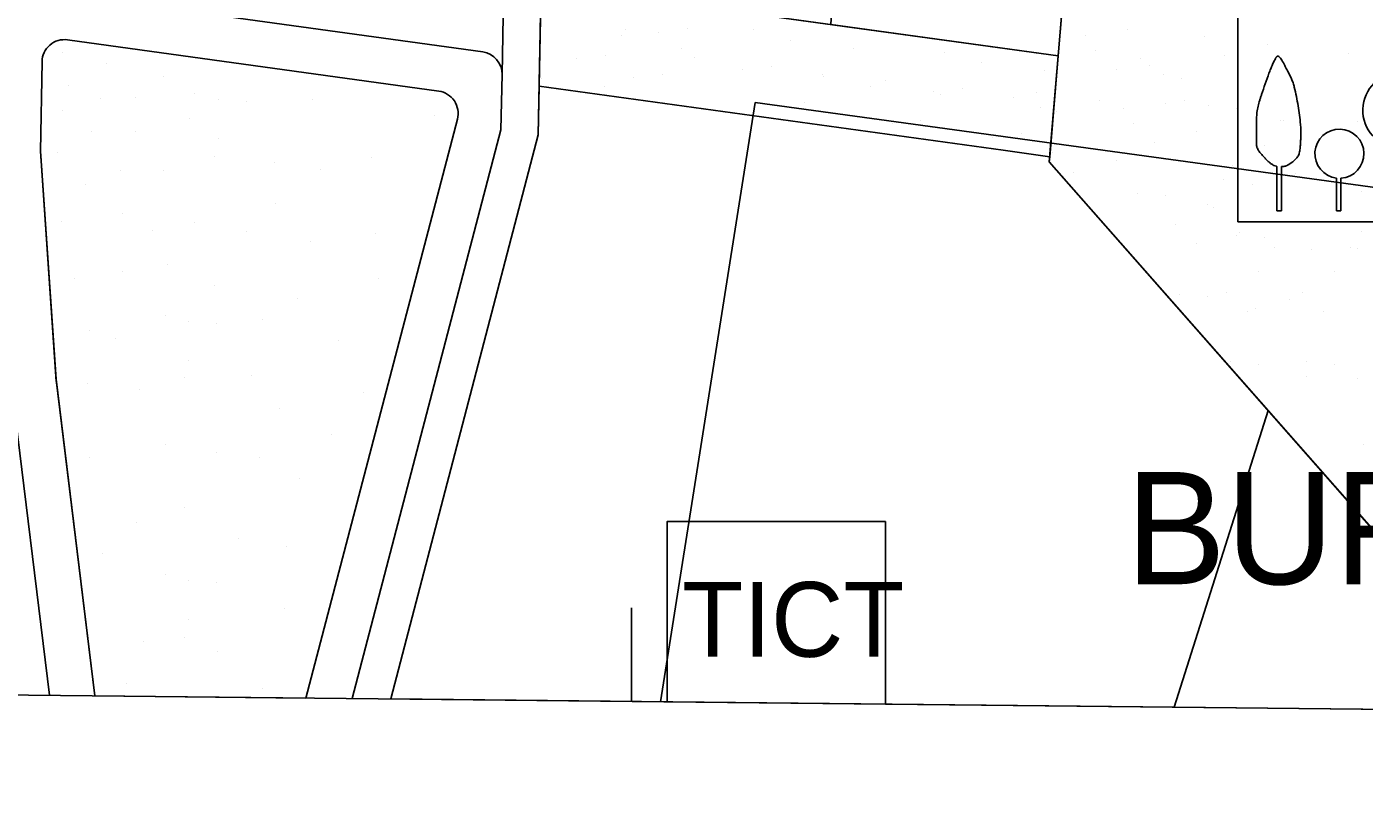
# Model space of a CAD drawing. Extents: x 419109 to 421295, y 4452223 to 4457798.
# Drawn here: x 419919.1 to 420098, y 4452223.3 to 4452326.6 of the extents above; entities that cross this region are included whole.
import ezdxf

# ---------------------------------------------------------------- set-up
doc = ezdxf.new("R2010")
doc.units = 0
for name, color, linetype in [('ADA', 7, 'Continuous'), ('ADAKENARI', 7, 'Continuous'), ('Default', 7, 'Continuous'), ('KALDIRIM', 7, 'Continuous'), ('LJ_SEMBOL', 7, 'Continuous'), ('PAFTALAMA', 7, 'Continuous'), ('PL_AYA_PARK_DINLENME', 7, 'Continuous'), ('PL_GENEL_OTOPARK', 7, 'Continuous'), ('PL_K_BHA', 7, 'Continuous'), ('PL_REKRASYON', 7, 'Continuous'), ('PL_TİCT', 7, 'Continuous'), ('SN_3_DERECE_KAYNAK_KORUMA', 7, 'Continuous'), ('SN_KENTSEL_DONUSUM', 7, 'Continuous'), ('TR_PARKALANI', 7, 'Continuous'), ('TR_TİC_TURIZM_K', 7, 'Continuous')]:
    doc.layers.add(name, color=color, linetype=linetype)

# ---------------------------------------------------------------- blocks, each defined once
blk = doc.blocks.new('POINT_DISPLAY')
at = {"layer": 'Default'}
blk.add_line((0, 0), (0, 0), dxfattribs=at)

msp = doc.modelspace()

# ---------------------------------------------------------------- linework, layer by layer
at = {"layer": 'ADA'}
for p, q in [((420065.34, 4452422.2), (420055.86, 4452308.52)), ((419988.02, 4452338.14), (419987.54, 4452312.12)), ((420057.04, 4452322.67), (419987.91, 4452332.22)), ((419987.54, 4452312.12), (419967.8, 4452236.71)), ((420049.68, 4452310.06), (420055.92, 4452309.2)), ((420106.71, 4452250.72), (420055.86, 4452308.52)), ((420085.13, 4452275.26), (420072.57, 4452235.6))]:
    msp.add_line(p, q, dxfattribs=at)
at = {"layer": 'ADAKENARI'}
for p, q in [((419924.59, 4452324.82), (419974.23, 4452317.96)), ((419921.18, 4452321.9), (419920.99, 4452309.94)), ((419987.66, 4452318.63), (420049.68, 4452310.06)), ((419976.72, 4452314.23), (419956.46, 4452236.83)), ((419920.99, 4452309.94), (419923.08, 4452279.15)), ((419923.02, 4452279.74), (419928.25, 4452237.12))]:
    msp.add_line(p, q, dxfattribs=at)
for centre, start, end in [((419924.18, 4452321.85), 82.1301, 179.0686), ((419973.82, 4452314.99), 345.3321, 82.1301)]:
    msp.add_arc(centre, 3, start, end, dxfattribs=at)
at = {"layer": 'KALDIRIM'}
for p, q in [((419912.72, 4452332.52), (419980.1, 4452323.21)), ((419982.69, 4452320.18), (419982.89, 4452331.26)), ((419982.69, 4452320.18), (419982.55, 4452312.81)), ((419982.55, 4452312.81), (419962.65, 4452236.76)), ((419917.07, 4452279.01), (419922.2, 4452237.19))]:
    msp.add_line(p, q, dxfattribs=at)
msp.add_arc((419979.69, 4452320.24), 3, 358.9438, 82.1301, dxfattribs=at)
at = {"layer": 'LJ_SEMBOL'}
for p, q in [((420086.3, 4452307.9), (420086.3, 4452301.97)), ((420086.93, 4452301.97), (420086.93, 4452307.87)), ((420094.26, 4452306.34), (420094.26, 4452301.97)), ((420094.86, 4452301.97), (420094.86, 4452306.33)), ((420086.3, 4452301.97), (420086.93, 4452301.97)), ((420094.26, 4452301.97), (420094.86, 4452301.97)), ((420004.75, 4452236.32), (420033.96, 4452236.01))]:
    msp.add_line(p, q, dxfattribs=at)
msp.add_lwpolyline([(420081.07, 4452328.51), (420109.07, 4452328.51), (420109.07, 4452300.51), (420081.07, 4452300.51)], close=True, dxfattribs=at)
msp.add_lwpolyline([(420033.96, 4452236.01), (420033.96, 4452260.41), (420004.75, 4452260.41), (420004.75, 4452236.32)], dxfattribs=at)
for centre, radius, start, end in [((420102.8, 4452315.4), 5.03, 273.161, 266.3826), ((420094.65, 4452309.6), 3.28, 273.7217, 263.2391)]:
    msp.add_arc(centre, radius, start, end, dxfattribs=at)
for points in [[(420088.6, 4452308.7), (420088.76, 4452308.87), (420089.13, 4452309.28), (420089.32, 4452309.83), (420089.4, 4452310.44), (420089.45, 4452311.04), (420089.48, 4452311.66), (420089.5, 4452312.28), (420089.49, 4452312.9), (420089.45, 4452313.52), (420089.31, 4452314.77), (420089.13, 4452316.01), (420088.9, 4452317.25), (420088.62, 4452318.48), (420088.45, 4452319.06), (420088.24, 4452319.61), (420087.99, 4452320.15), (420087.85, 4452320.42), (420087.71, 4452320.69), (420087.54, 4452321), (420087.36, 4452321.37), (420086.94, 4452322.1), (420086.54, 4452322.58), (420086.37, 4452322.64), (420086.29, 4452322.6), (420086.22, 4452322.52), (420086.15, 4452322.41), (420086.09, 4452322.29), (420085.96, 4452322.04), (420085.71, 4452321.51), (420085.47, 4452320.94), (420085.23, 4452320.36)], [(420085.23, 4452320.36), (420084.25, 4452317.52), (420084.12, 4452317.13), (420083.99, 4452316.74), (420083.78, 4452315.94), (420083.63, 4452315.12), (420083.61, 4452314.92), (420083.59, 4452314.71), (420083.58, 4452314.3), (420083.58, 4452312.53), (420083.58, 4452310.8), (420083.6, 4452310.55), (420083.63, 4452310.43), (420083.68, 4452310.32), (420083.79, 4452310.09), (420083.93, 4452309.88), (420084.27, 4452309.47), (420084.45, 4452309.27), (420084.63, 4452309.07), (420084.78, 4452308.91), (420084.92, 4452308.76), (420085.22, 4452308.49), (420085.54, 4452308.25), (420085.71, 4452308.14), (420085.9, 4452308.04), (420086.22, 4452307.92), (420086.3, 4452307.9)], [(420086.93, 4452307.87), (420086.98, 4452307.88), (420087.11, 4452307.89), (420087.24, 4452307.9), (420087.31, 4452307.91), (420087.38, 4452307.92), (420087.46, 4452307.94), (420087.49, 4452307.96), (420087.53, 4452307.97), (420087.6, 4452308), (420087.63, 4452308.01), (420087.66, 4452308.03), (420087.79, 4452308.1), (420088.6, 4452308.7)]]:
    msp.add_spline(points, degree=3, dxfattribs=at)
at = {"layer": 'PAFTALAMA'}
for q in [(420000, 4452248.87), (420000, 4452236.37)]:
    msp.add_line((420000, 4452236.37), q, dxfattribs=at)
msp.add_lwpolyline([(419138.44, 4455021.89), (419108.72, 4452245.78), (421237.47, 4452223.29), (421266.41, 4454999.4)], dxfattribs=at)
at = {"layer": 'PL_AYA_PARK_DINLENME'}
for p, q in [((419974.23, 4452317.96), (419924.59, 4452324.82)), ((419956.46, 4452236.83), (419976.72, 4452314.23)), ((419923.06, 4452279.45), (419928.25, 4452237.12)), ((419928.25, 4452237.12), (419956.46, 4452236.83))]:
    msp.add_line(p, q, dxfattribs=at)
for points in [[(419987.91, 4452332.22), (419987.66, 4452318.63), (420049.68, 4452310.06), (420055.92, 4452309.2), (420057.04, 4452322.67), (419987.91, 4452332.22)], [(419921.18, 4452321.9), (419920.99, 4452309.94), (419923.06, 4452279.45)]]:
    msp.add_lwpolyline(points, dxfattribs=at)
for centre, start, end in [((419924.18, 4452321.85), 82.1301, 179.0686), ((419973.82, 4452314.99), 345.3321, 82.1301)]:
    msp.add_arc(centre, 3, start, end, dxfattribs=at)
at = {"layer": 'PL_GENEL_OTOPARK'}
msp.add_line((420072.57, 4452235.6), (420101.73, 4452235.29), dxfattribs=at)
msp.add_lwpolyline([(420101.73, 4452235.29), (420106.71, 4452250.72), (420085.13, 4452275.26), (420072.57, 4452235.6)], dxfattribs=at)
at = {"layer": 'PL_K_BHA'}
msp.add_lwpolyline([(420033.53, 4452442.95), (420026.63, 4452326.87), (420057.04, 4452322.67), (420063.5, 4452400.11), (420065.34, 4452422.2), (420056.83, 4452442.16), (420033.53, 4452442.95)], dxfattribs=at)
at = {"layer": 'PL_REKRASYON'}
msp.add_lwpolyline([(420124.41, 4452309.49), (420115.6, 4452326.77), (420103.35, 4452349.71), (420076.14, 4452400.7), (420066.34, 4452419.86), (420065.34, 4452422.2), (420063.5, 4452400.11), (420057.04, 4452322.67), (420055.92, 4452309.2), (420055.86, 4452308.52), (420085.13, 4452275.26), (420105.16, 4452252.49), (420124.41, 4452309.49)], dxfattribs=at)
at = {"layer": 'PL_TİCT'}
msp.add_line((419967.8, 4452236.71), (420072.57, 4452235.6), dxfattribs=at)
msp.add_lwpolyline([(420072.57, 4452235.6), (420085.13, 4452275.26), (420055.86, 4452308.52), (420055.92, 4452309.2), (420049.68, 4452310.06), (419987.66, 4452318.63), (419987.54, 4452312.12), (419967.8, 4452236.71)], dxfattribs=at)
at = {"layer": 'SN_3_DERECE_KAYNAK_KORUMA'}
msp.add_lwpolyline([(419126.5, 4453906.07), (419108.72, 4452245.78), (420357.81, 4452232.59)], dxfattribs=at)
at = {"layer": 'SN_KENTSEL_DONUSUM'}
for p, q in [((420016.54, 4452316.46), (420003.87, 4452236.32)), ((420132.34, 4452300.53), (420016.54, 4452316.46))]:
    msp.add_line(p, q, dxfattribs=at)
at = {"layer": 'TR_TİC_TURIZM_K'}
for p, q in [((419967.8, 4452236.71), (420004.75, 4452236.32)), ((420033.96, 4452236.01), (420072.57, 4452235.6))]:
    msp.add_line(p, q, dxfattribs=at)
for points in [[(420072.57, 4452235.6), (420085.13, 4452275.26), (420055.86, 4452308.52), (420055.92, 4452309.2), (420049.68, 4452310.06), (419987.66, 4452318.63), (419987.54, 4452312.12), (419967.8, 4452236.71)], [(420004.75, 4452236.32), (420004.75, 4452260.41), (420033.96, 4452260.41), (420033.96, 4452236.01)]]:
    msp.add_lwpolyline(points, dxfattribs=at)

# ---------------------------------------------------------------- block references
at = {"layer": 'TR_PARKALANI', "xscale": 0.1, "yscale": 0.10000000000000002}
for p in [(419999.19, 4452326.15), (420007.47, 4452326.27), (420016.32, 4452326.15), (420066.34, 4452326.15), (419998.63, 4452325.37), (420003.61, 4452325.84), (420021.28, 4452324.74), (420060.73, 4452325.39), (420076.57, 4452325.31), (419923.93, 4452323.14), (419996.56, 4452322.7), (420006.71, 4452323.71), (420029.71, 4452323.7), (420041.89, 4452323.14), (420062.09, 4452323.43), (420079.3, 4452322.74), (420084.99, 4452324.26), (420095.81, 4452322.97), (419929.76, 4452321.67), (419992.71, 4452322.27), (420008.45, 4452322.42), (420014.8, 4452320.86), (420018.66, 4452321.29), (420046.86, 4452321.73), (420064.82, 4452320.86), (420068.01, 4452322.36), (420069.32, 4452321.35), (419937.37, 4452319.94), (419988, 4452319.67), (420000.23, 4452319.83), (420004.08, 4452320.25), (420025.56, 4452320.16), (420025.7, 4452319.95), (420034.02, 4452319.41), (420055.28, 4452320.69), (420071.07, 4452320.24), (420073.56, 4452319.67), (419924.66, 4452318.66), (419941.61, 4452317.65), (419996.43, 4452318.62), (420031.91, 4452318.6), (420040.37, 4452317.85), (420041.31, 4452317.5), (420044.23, 4452318.28), (420051.14, 4452317.15), (420054.1, 4452317.79), (419929.05, 4452317.01), (419933.62, 4452317.1), (419944.76, 4452316.86), (419948.52, 4452316.52), (419957.38, 4452316.83), (420019.22, 4452316.07), (420023.08, 4452316.49), (420054.75, 4452315.72), (420062.52, 4452316.74), (420065.81, 4452315.61), (420071.41, 4452316.37), (420073.94, 4452316.77), (420077.09, 4452315.99), (420080.85, 4452315.65), (419923.93, 4452315.33), (419940.92, 4452314.34), (419973.65, 4452314.64), (420034.83, 4452313.62), (420038.68, 4452314.05), (420056.83, 4452315.22), (420067.16, 4452313.65), (420086.72, 4452314.02), (420087.19, 4452314.09), (420097.06, 4452313.84), (419927.86, 4452312.53), (419933.62, 4452312.63), (420048.27, 4452311.83), (420052.13, 4452312.26), (420075.59, 4452312.6), (419944.76, 4452311.6), (420069.89, 4452311.08), (420084.57, 4452310.73), (419923.2, 4452309.79), (419944.24, 4452309.26), (419952.26, 4452308.42), (419965.24, 4452309.15), (420056.35, 4452309.7), (420064.78, 4452308.65), (419931.61, 4452307.32), (419937.4, 4452307.38), (419958.48, 4452307.51), (420059.08, 4452307.13), (420080.33, 4452308.01), (420088.75, 4452306.96), (419926.95, 4452305.5), (420079.2, 4452306.13), (420083.06, 4452305.44), (419952.45, 4452302.94), (420067.69, 4452304.33), (420071.44, 4452303.99), (420097.59, 4452304.52), (419931.88, 4452301.6), (420077.05, 4452302.83), (420077.79, 4452302.43), (419923.84, 4452300.56), (419935.91, 4452299.28), (419941.61, 4452300.35), (420072.8, 4452300.11), (419948.52, 4452299.22), (419957.02, 4452297.82), (419965.79, 4452298.92), (420075.53, 4452297.54), (420080.85, 4452298.69), (420081.23, 4452299.06), (420084.61, 4452298.35), (420097.59, 4452299.25), (420085.97, 4452297.1), (420090.95, 4452296.79), (420096.12, 4452297.1), (420097.06, 4452296.91), (419938.01, 4452294.8), (419925.49, 4452292.88), (419931.88, 4452293.8), (419966.16, 4452292.88), (420083.82, 4452293.81), (420093.98, 4452293.81), (419944.24, 4452291.96), (420073.33, 4452290.79), (420077.08, 4452290.45), (420079.57, 4452291.08), (420089.73, 4452291.08), (419955.34, 4452290.18), (420083.43, 4452288.89), (420088, 4452290.04), (419937.65, 4452288.01), (419940.8, 4452287.23), (419944.55, 4452286.89), (419950.62, 4452287.4), (420082.3, 4452288.52), (420092.46, 4452288.52), (419927.59, 4452285.94), (419930.97, 4452284.84), (419960.86, 4452284.66), (419940.8, 4452281.96), (420080.1, 4452281.76), (420083.85, 4452281.43), (420090.25, 4452281.76), (420094.01, 4452281.43), (419940.27, 4452279.62), (419949.16, 4452279.91), (420090.2, 4452279.87), (420097.06, 4452279.61), (419927.22, 4452278.81), (419934.17, 4452278.08), (419964.15, 4452277.71), (419953, 4452275.52), (419937.65, 4452270.71), (419959.94, 4452272.05), (420097.91, 4452270.66), (419927.59, 4452268.94), (419944.55, 4452269.59), (419950.25, 4452268.94), (419955.55, 4452266.2), (420095.71, 4452263.9), (419940.27, 4452262.33), (419933.8, 4452260.35), (419947.51, 4452258.16), (419953.91, 4452257.06), (419929.23, 4452256.15), (419937.65, 4452253.37), (419940.8, 4452252.58), (419944.55, 4452252.25), (419953.54, 4452248.83), (419940.8, 4452247.32), (419934.72, 4452244.45), (419940.27, 4452244.98), (419944.66, 4452243.09), (419932.52, 4452238.78), (419950.62, 4452238.05)]:
    msp.add_blockref('POINT_DISPLAY', p, dxfattribs=at)

# ---------------------------------------------------------------- texts
at = {"layer": 'LJ_SEMBOL'}
msp.add_text('TICT', height=10, dxfattribs=at).set_placement((420006.78, 4452242.34))
at = {"layer": 'PAFTALAMA'}
msp.add_text('BURSA-H22-d-02-d', height=15, dxfattribs=at).set_placement((420066.09, 4452252.04))

doc.saveas('drawing.dxf')
